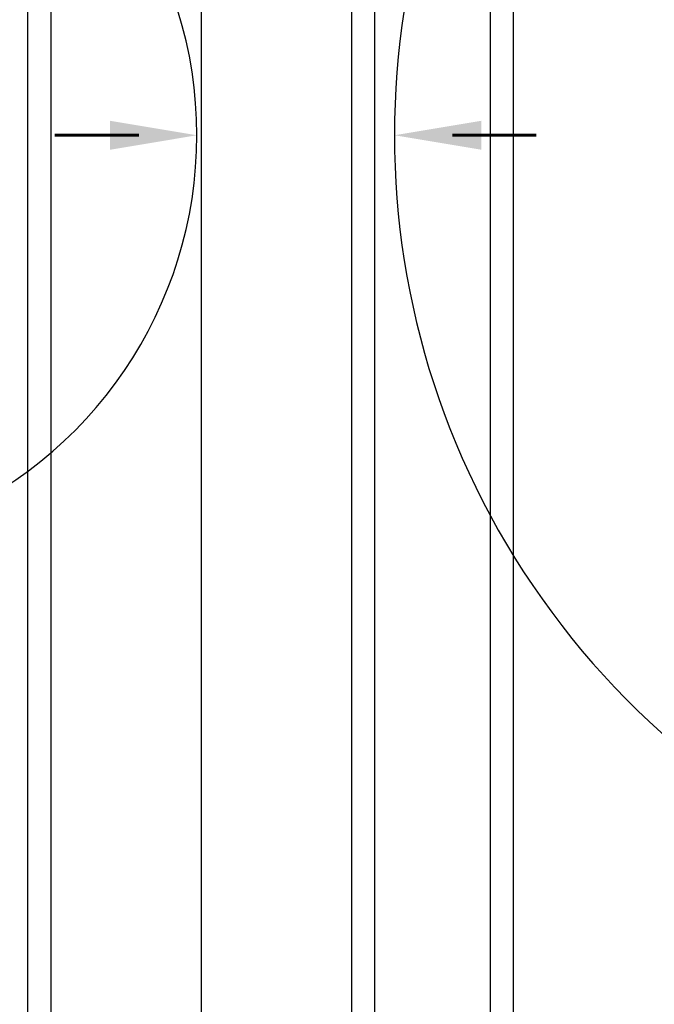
# Model space of a CAD drawing. Extents: x -169 to 7270, y -140 to 2984.
# Tile 687 of 718: x 6789 to 6817, y 1441 to 1484. Entities that reach past the tile are written whole.
import ezdxf

# ---------------------------------------------------------------- set-up
doc = ezdxf.new("R2010")
doc.units = 0
doc.header["$MEASUREMENT"] = 0
doc.layers.add('TANK-SLOPE', color=3, linetype='CONTINUOUS')
doc.layers.add('TANK-UST-RIB', color=7, linetype='CONTINUOUS')

msp = doc.modelspace()

# ---------------------------------------------------------------- linework, layer by layer
at = {"layer": 'TANK-SLOPE'}
for points in [[(6895.74258, 1461.99195, 0.70597857), (6895.74311, 1496.04464), (6851.79026, 1511.65955, 1.41647358), (6851.78925, 1446.37841)], [(6749.85796, 1448.14032), (6785.56674, 1462.20695, 0.68086576), (6785.56674, 1495.82983), (6749.85796, 1509.89646, 1.46871829)]]:
    msp.add_lwpolyline(points, format="xyb", close=True, dxfattribs=at)
at = {"layer": 'TANK-SLOPE', "const_width": 0.125}
for points in [[(6794.51308, 1479.01839), (6790.87229, 1479.01839)], [(6808.05525, 1479.01916), (6811.69604, 1479.01916)]]:
    msp.add_lwpolyline(points, dxfattribs=at)
at = {"layer": 'TANK-SLOPE'}
for points in [[(6793.26308, 1478.39339), (6797.01308, 1479.01839), (6793.26308, 1479.64339)], [(6809.30525, 1478.39416), (6805.55525, 1479.01916), (6809.30525, 1479.64416)]]:
    msp.add_solid(points, dxfattribs=at)
at = {"layer": 'TANK-UST-RIB'}
for p, q in [((6789.69428, 1542.01839), (6789.69428, 1416.01839)), ((6804.69428, 1542.01839), (6804.69428, 1416.01839)), ((6809.69428, 1542.01839), (6809.69428, 1416.01839)), ((6790.69428, 1540.01839), (6790.69428, 1418.01839)), ((6797.19428, 1540.01839), (6797.19428, 1418.01839)), ((6803.69428, 1540.01839), (6803.69428, 1418.01839)), ((6810.69428, 1540.01839), (6810.69428, 1418.01839))]:
    msp.add_line(p, q, dxfattribs=at)

doc.saveas('drawing.dxf')
